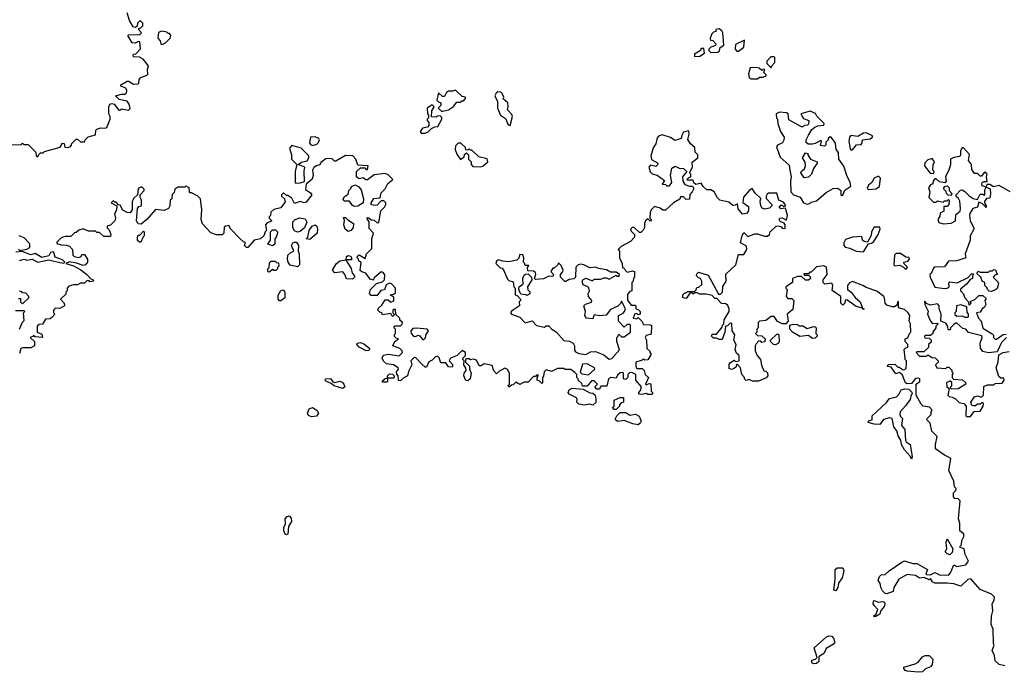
# Model space of a CAD drawing. Extents: x 2380107 to 2585170, y 384273 to 546161.
# Tile 287 of 331: x 2532233 to 2539401, y 483067 to 487820. Entities that reach past the tile are written whole.
import ezdxf

# ---------------------------------------------------------------- set-up
doc = ezdxf.new("R2010")
doc.units = 0

msp = doc.modelspace()

# ---------------------------------------------------------------- linework, layer by layer
at = {"layer": '0CON05XD'}
for points in [[(2532135, 486907.5), (2532245, 486910), (2532255, 486920), (2532265, 486910), (2532295, 486910), (2532350, 486855), (2532352.5, 486825), (2532365, 486820), (2532371.7, 486838.3), (2532385, 486850), (2532405, 486850), (2532415, 486860), (2532528.3, 486891.7), (2532545, 486920), (2532558.3, 486918.3), (2532561.7, 486891.7), (2532585, 486890), (2532600, 486895), (2532610, 486905), (2532610, 486915), (2532645, 486950), (2532655, 486950), (2532675, 486930), (2532705, 486930), (2532710, 486945), (2532733, 486967), (2532785, 486982.5), (2532787.5, 487015), (2532795, 487022.5), (2532825, 487033.3), (2532855, 487030), (2532867.5, 487035), (2532892.5, 487095), (2532892.5, 487115), (2532883.3, 487135), (2532883.3, 487185), (2532890, 487205), (2532905, 487210), (2532920, 487205), (2532955, 487160), (2532965, 487160), (2532975, 487170), (2533025, 487160), (2533037, 487173), (2533030, 487205), (2533016.7, 487226.7), (2532958.3, 487238.3), (2532930, 487265), (2532975, 487277.5), (2533001.7, 487278.3), (2533011.7, 487288.3), (2533012.5, 487305), (2533005, 487320), (2532970, 487335), (2532970, 487345), (2533015, 487372.5), (2533025, 487372.5), (2533060.7, 487350.7), (2533095, 487352.5), (2533101.7, 487358.3), (2533102.5, 487385), (2533115, 487400), (2533160, 487415), (2533166.4, 487423.6), (2533163.3, 487456.7), (2533170, 487485), (2533133, 487533), (2533105, 487547.5), (2533065, 487550), (2533060, 487555), (2533061.7, 487568.3), (2533078.3, 487571.7), (2533111.7, 487608.3), (2533108.3, 487658.3), (2533095, 487660), (2533075, 487650), (2533051.7, 487651.7), (2533020, 487705), (2533025, 487710), (2533065, 487712.5), (2533105, 487710), (2533120, 487725), (2533100, 487745), (2533100, 487755), (2533115, 487760), (2533130, 487775), (2533130, 487795), (2533115, 487810), (2533105, 487810), (2533090, 487795), (2533088.3, 487771.7), (2533077.5, 487762.5), (2533058.3, 487768.3), (2533033, 487813), (2533015, 487870)], [(2533265, 487640), (2533275, 487642.5), (2533295, 487652.5), (2533330, 487685), (2533332.5, 487705), (2533325, 487720), (2533315, 487720), (2533305, 487730), (2533265, 487737.5), (2533243, 487727), (2533240, 487685), (2533257, 487667), (2533260, 487645), (2533265, 487640)], [(2537265, 487580), (2537315, 487582.5), (2537327, 487593), (2537331.7, 487618.3), (2537360, 487635), (2537352.5, 487725), (2537345, 487740), (2537325, 487752.5), (2537301.7, 487748.3), (2537300, 487735), (2537285, 487730), (2537273, 487717), (2537260, 487685), (2537261.7, 487671.7), (2537278.3, 487668.3), (2537300, 487645), (2537298.3, 487631.7), (2537265, 487620), (2537250, 487605), (2537250, 487595), (2537265, 487580)], [(2537465, 487590), (2537505, 487620), (2537510, 487670), (2537445, 487640), (2537442.5, 487605), (2537455, 487590), (2537465, 487590)], [(2537145, 487552.5), (2537185, 487553.3), (2537217.5, 487575), (2537215, 487610), (2537195, 487610), (2537190, 487595), (2537145, 487570), (2537145, 487552.5)], [(2537705, 487470), (2537710, 487485), (2537731.7, 487508.3), (2537730, 487545), (2537725, 487550), (2537701.7, 487548.3), (2537673, 487517), (2537671.7, 487501.7), (2537705, 487470)], [(2537558.3, 487388.3), (2537605, 487390), (2537618.3, 487401.7), (2537645, 487402.5), (2537668.3, 487411.7), (2537668.3, 487418.3), (2537650, 487435), (2537658.3, 487458.3), (2537645, 487460), (2537635, 487450), (2537617, 487467), (2537595, 487472.5), (2537551.7, 487468.3), (2537540, 487425), (2537545, 487400), (2537558.3, 487388.3)], [(2535315, 487152.5), (2535355, 487162.5), (2535391.7, 487188.3), (2535415, 487220), (2535445, 487220), (2535451.7, 487228.3), (2535465, 487230), (2535480, 487245), (2535480, 487255), (2535455, 487260), (2535405, 487307.5), (2535385, 487300), (2535355, 487300), (2535340.7, 487289.3), (2535325, 487260), (2535311.7, 487261.7), (2535281.7, 487288.3), (2535270, 487235), (2535281.7, 487221.7), (2535300, 487215), (2535300, 487195), (2535280, 487175), (2535303, 487153), (2535315, 487152.5)], [(2535805, 487050), (2535820, 487115), (2535815, 487130), (2535783.6, 487163.6), (2535790, 487185), (2535786.7, 487215), (2535753, 487243), (2535756.7, 487255), (2535745, 487282.5), (2535735, 487292.5), (2535715, 487293.3), (2535702.5, 487285), (2535693.3, 487265), (2535712.5, 487225), (2535712.5, 487175), (2535734.2, 487124.2), (2535769.5, 487099.5), (2535790, 487055), (2535805, 487050)], [(2535155, 486992.5), (2535185, 486993.3), (2535206.1, 487003.9), (2535231.7, 487028.3), (2535255, 487040), (2535278.3, 487041.7), (2535307.5, 487095), (2535307, 487107), (2535295, 487120), (2535273, 487117), (2535265, 487110), (2535231.7, 487111.7), (2535233, 487157), (2535250, 487185), (2535235, 487200), (2535200, 487175), (2535202.5, 487135), (2535210, 487125), (2535210, 487105), (2535200, 487095), (2535200, 487085), (2535211.7, 487071.7), (2535211.7, 487048.3), (2535201.7, 487038.3), (2535165, 487030), (2535150, 487005), (2535155, 486992.5)], [(2537965, 486477.5), (2537985, 486480), (2537995, 486490), (2538035, 486500), (2538105, 486562.5), (2538155, 486590), (2538185, 486592.5), (2538200, 486585), (2538210, 486575), (2538210, 486545), (2538215, 486540), (2538225, 486542.5), (2538240.7, 486579.3), (2538283, 486607), (2538280, 486635), (2538254.1, 486684.1), (2538233.9, 486753.9), (2538197.5, 486805), (2538193, 486853), (2538177.5, 486875), (2538171.7, 486921.7), (2538140, 486965), (2538133, 486967), (2538120, 486955), (2538120, 486945), (2538103, 486927), (2538101.7, 486908.3), (2538091.7, 486898.3), (2538063, 486903), (2538070, 486935), (2538065, 486940), (2538025, 486917.5), (2538005, 486913.3), (2537973, 486913), (2537960, 486925), (2537960, 486945), (2537975, 486980), (2538000.7, 487019.3), (2538021.7, 487038.3), (2538043, 487047), (2538088.3, 487051.7), (2538090, 487065), (2538037, 487117), (2538025.9, 487135.9), (2537987, 487153), (2537920, 487135), (2537940, 487100), (2537977.5, 487085), (2537975, 487060), (2537967.5, 487052.5), (2537945, 487050), (2537935, 487040), (2537925, 487040), (2537831.7, 487091.7), (2537827.5, 487135), (2537815, 487142.5), (2537765, 487147.5), (2537740, 487135), (2537743, 487103), (2537750, 487095), (2537753.6, 487063.6), (2537772.5, 487005), (2537797.5, 486965), (2537797, 486943), (2537786.4, 486923.6), (2537750, 486905), (2537743.6, 486893.6), (2537769.3, 486819.3), (2537835, 486760), (2537840, 486725), (2537850.8, 486675), (2537843.8, 486645), (2537846.7, 486565), (2537867.5, 486545), (2537915, 486527.5), (2537940, 486485), (2537965, 486477.5)], [(2538826.2, 483826.2), (2538842.5, 483815), (2538830, 483785), (2538835, 483780), (2538865, 483777.5), (2538895, 483793.3), (2538935, 483773.3), (2538965, 483777.5), (2538995, 483773.3), (2539009.5, 483790.5), (2539035, 483850), (2539055, 483837.5), (2539121.7, 483848.3), (2539140, 483875), (2539116, 483925), (2539110, 483965), (2539080, 483975), (2539080, 483985), (2539090, 483995), (2539093, 484027), (2539107.5, 484055), (2539107.5, 484075), (2539078.3, 484098.3), (2539077, 484153), (2539067.5, 484185), (2539080, 484315), (2539065, 484330), (2539041.7, 484331.7), (2539032.5, 484345), (2539032.5, 484375), (2539048.3, 484391.7), (2539050, 484405), (2539038.3, 484418.3), (2539035, 484460), (2538997, 484537), (2539011.7, 484621.7), (2539005, 484630), (2538965, 484647.5), (2538900, 484695), (2538900, 484725), (2538912.5, 484785), (2538873.9, 484823.9), (2538861.7, 484881.7), (2538837.5, 484905), (2538840, 484915), (2538870, 484945), (2538870, 484965), (2538877, 484977), (2538857, 484997), (2538810, 485005), (2538795, 485020), (2538760, 485085), (2538760, 485165), (2538786.1, 485183.9), (2538787.5, 485205), (2538775, 485210), (2538753.8, 485206.2), (2538725, 485170), (2538695, 485167.5), (2538682.5, 485175), (2538656.7, 485236.7), (2538635, 485250), (2538611.7, 485241.7), (2538578.3, 485288.3), (2538550, 485295), (2538555, 485307.5), (2538605, 485310), (2538625, 485290), (2538635, 485290), (2538665, 485270), (2538677, 485273), (2538687, 485283), (2538690, 485315), (2538690, 485335), (2538680, 485345), (2538680, 485355), (2538673, 485417), (2538685, 485430), (2538700, 485435), (2538700, 485455), (2538680, 485475), (2538680, 485495), (2538698.3, 485501.7), (2538710, 485535), (2538720, 485545), (2538717.5, 485605), (2538707.5, 485625), (2538712.5, 485665), (2538702.5, 485685), (2538675, 485710), (2538631.7, 485721.7), (2538630, 485765), (2538625, 485770), (2538618.3, 485741.7), (2538601.7, 485728.3), (2538585, 485727.5), (2538545, 485740), (2538533.3, 485755), (2538530, 485795), (2538523.3, 485805), (2538473.6, 485843.6), (2538395, 485870), (2538372.5, 485885), (2538295, 485913.8), (2538275, 485903.8), (2538260, 485885), (2538260, 485855), (2538286.4, 485836.4), (2538315, 485797.5), (2538352.5, 485765), (2538370, 485720), (2538380, 485715), (2538375, 485710), (2538370, 485720), (2538321.7, 485731.7), (2538255, 485780), (2538241.7, 485778.3), (2538240, 485755), (2538225, 485740), (2538210, 485755), (2538210, 485805), (2538148.3, 485848.3), (2538152.5, 485885), (2538145, 485900), (2538095, 485892.5), (2538083.3, 485905), (2538083.3, 485925), (2538112.5, 485965), (2538107, 486017), (2538087, 486027), (2538035, 486020), (2537995, 485980), (2537985, 485980), (2537975, 485970), (2537941.7, 485968.3), (2537945, 485960), (2537975, 485960), (2537988.3, 485948.3), (2537990, 485935), (2537975, 485922.5), (2537953, 485923), (2537925, 485950), (2537895, 485950), (2537860, 485935), (2537860, 485905), (2537810, 485875), (2537810, 485865), (2537820, 485855), (2537813, 485803), (2537825, 485790), (2537855, 485790), (2537870, 485775), (2537861.7, 485708.3), (2537820, 485675), (2537827, 485623), (2537810, 485605), (2537783.6, 485603.6), (2537750.7, 485620.7), (2537727, 485657), (2537705, 485657.5), (2537665, 485630), (2537620, 485625), (2537610, 485615), (2537610, 485575), (2537600, 485565), (2537600, 485545), (2537590, 485535), (2537605, 485520), (2537637, 485517), (2537660, 485495), (2537657, 485473), (2537635, 485470), (2537628.3, 485478.3), (2537615, 485480), (2537595, 485460), (2537587.5, 485445), (2537587, 485407), (2537602.5, 485375), (2537627.5, 485345), (2537633, 485303), (2537651.7, 485261.7), (2537665, 485260), (2537678.3, 485248.3), (2537680, 485225), (2537668.3, 485211.7), (2537611.7, 485188.3), (2537568.3, 485188.3), (2537545, 485200), (2537521.7, 485191.7), (2537510, 485205), (2537510, 485215), (2537490, 485235), (2537480, 485285), (2537458.3, 485308.3), (2537451.7, 485308.3), (2537448.3, 485291.7), (2537435, 485280), (2537415, 485272.5), (2537398.3, 485278.3), (2537398.3, 485311.7), (2537407, 485323), (2537435, 485340), (2537445, 485330), (2537470, 485335), (2537470, 485375), (2537451.7, 485391.7), (2537442.5, 485415), (2537450, 485455), (2537432.5, 485485), (2537440, 485525), (2537420, 485555), (2537418.3, 485608.3), (2537405, 485610), (2537385, 485590), (2537371.7, 485588.3), (2537367.5, 485545), (2537348.3, 485491.7), (2537325, 485490), (2537305, 485500), (2537285, 485500), (2537270, 485515), (2537275, 485530), (2537305, 485530), (2537348.3, 485581.7), (2537350, 485595), (2537360, 485605), (2537362.5, 485635), (2537397.5, 485695), (2537397.5, 485715), (2537388.3, 485738.3), (2537375, 485750), (2537343, 485753), (2537308.3, 485788.3), (2537295, 485790), (2537275, 485810), (2537231.7, 485821.7), (2537185, 485820), (2537165, 485830), (2537145, 485830), (2537135, 485820), (2537128.3, 485828.3), (2537115, 485830), (2537085, 485790), (2537060, 485795), (2537060, 485815), (2537075, 485830), (2537085, 485830), (2537095, 485840), (2537145, 485840), (2537158.3, 485851.7), (2537161.7, 485868.3), (2537178.3, 485871.7), (2537198.3, 485891.7), (2537200, 485915), (2537190, 485935), (2537175, 485940), (2537160, 485955), (2537161.7, 485968.3), (2537175, 485980), (2537245, 485960), (2537285, 485890), (2537321.7, 485821.7), (2537335, 485820), (2537350, 485835), (2537353, 485877), (2537377.5, 485915), (2537373, 485967), (2537447.5, 486035), (2537465, 486110), (2537505, 486110), (2537527.5, 486145), (2537525, 486170), (2537480, 486195), (2537493, 486247), (2537505, 486270), (2537535, 486240), (2537585, 486260), (2537605, 486260), (2537655, 486242.5), (2537677, 486243), (2537692.5, 486255), (2537697.5, 486275), (2537740, 486315), (2537755, 486317.5), (2537775, 486312.5), (2537785, 486302.5), (2537805, 486300), (2537807, 486327), (2537798.3, 486338.3), (2537770.7, 486350.7), (2537762.5, 486365), (2537770, 486375), (2537783, 486377), (2537815, 486360), (2537822.5, 486395), (2537808.3, 486448.3), (2537775, 486442.5), (2537763, 486453), (2537775, 486470), (2537785, 486470), (2537795, 486460), (2537810, 486465), (2537795, 486490), (2537760, 486505), (2537745, 486557.5), (2537685, 486557.5), (2537675, 486550), (2537667.5, 486535), (2537668.3, 486518.3), (2537710, 486475), (2537710, 486465), (2537691.7, 486448.3), (2537655, 486440), (2537638.3, 486448.3), (2537628.8, 486465), (2537623.3, 486495), (2537628.3, 486518.3), (2537587, 486557), (2537565, 486590), (2537543.6, 486576.4), (2537503.6, 486526.4), (2537498.3, 486488.3), (2537538.3, 486458.3), (2537540, 486435), (2537537.7, 486422.3), (2537525, 486407.5), (2537495, 486402.5), (2537463, 486443), (2537458.3, 486478.3), (2537441.7, 486468.3), (2537425, 486467.5), (2537395, 486490), (2537330, 486505), (2537313, 486523), (2537290, 486565), (2537265, 486580), (2537235, 486580), (2537210, 486605), (2537195, 486630), (2537155, 486620), (2537141.7, 486631.7), (2537135, 486650), (2537095, 486650), (2537090, 486655), (2537105, 486670), (2537120, 486675), (2537120, 486695), (2537110, 486705), (2537132.5, 486745), (2537128.3, 486781.7), (2537170, 486815), (2537170, 486835), (2537150, 486855), (2537148.3, 486888.3), (2537117.5, 486915), (2537098.3, 486948.3), (2537107.5, 486985), (2537105, 487010), (2537065, 487000), (2537053, 486977), (2537050, 486955), (2537005, 486940), (2536971.7, 486961.7), (2536911.7, 486981.7), (2536885, 486972.5), (2536875, 486960), (2536863.6, 486916.4), (2536844.1, 486885.9), (2536827.5, 486825), (2536831.7, 486801.7), (2536876.4, 486776.4), (2536880, 486765), (2536865, 486750), (2536825, 486760), (2536812.5, 486745), (2536823, 486713), (2536838.3, 486698.3), (2536875, 486687.5), (2536928.3, 486648.3), (2536911.7, 486621.7), (2536935, 486620), (2536945, 486610), (2536965, 486610), (2536980, 486635), (2536970, 486685), (2536981.7, 486738.3), (2537005, 486752.5), (2537035, 486737.5), (2537067, 486737), (2537090, 486715), (2537057.5, 486675), (2537060, 486645), (2537075, 486620), (2537108.3, 486608.3), (2537128.3, 486608.3), (2537137.5, 486597.5), (2537137.5, 486585), (2537130, 486565), (2537113, 486547), (2537108.3, 486511.7), (2537085, 486510), (2537065, 486530), (2537045, 486530), (2537038.3, 486511.7), (2536993.6, 486486.4), (2536935, 486432.5), (2536915, 486432.5), (2536897, 486447), (2536855, 486460), (2536830, 486435), (2536823.6, 486416.4), (2536820, 486375), (2536830, 486365), (2536830, 486355), (2536823, 486353), (2536805, 486370), (2536790, 486355), (2536782.5, 486335), (2536783, 486307)], [(2538295, 486872.5), (2538325, 486907.5), (2538358.3, 486911.7), (2538367, 486923), (2538370, 486945), (2538425, 486953.3), (2538442.5, 486965), (2538442.5, 486975), (2538395, 486996.7), (2538375, 486993.3), (2538335, 486970), (2538285, 486977.5), (2538273.3, 486965), (2538268.8, 486935), (2538280, 486880), (2538285, 486872.5), (2538295, 486872.5)], [(2534365, 486903.3), (2534396.2, 486913.8), (2534406.7, 486923.3), (2534416.2, 486945), (2534410, 486955), (2534385, 486965.8), (2534350, 486965), (2534343.3, 486923.3), (2534350.7, 486910.7), (2534365, 486903.3)], [(2535585, 486747.5), (2535605, 486753.3), (2535642.5, 486785), (2535636.1, 486806.1), (2535575, 486820), (2535525, 486870), (2535515, 486870), (2535505, 486880), (2535495, 486870), (2535481.7, 486871.7), (2535478.3, 486888.3), (2535445, 486920), (2535425, 486920), (2535405, 486900), (2535403.8, 486875), (2535415, 486840), (2535441.7, 486801.7), (2535468.3, 486821.7), (2535471.7, 486838.3), (2535485, 486850), (2535500, 486835), (2535500, 486805), (2535520, 486785), (2535520, 486765), (2535531.7, 486751.7), (2535585, 486747.5)], [(2534245, 486630), (2534275, 486632.5), (2534307.5, 486642.5), (2534303.8, 486716.2), (2534310, 486745), (2534260, 486765), (2534285, 486782.5), (2534325, 486792.5), (2534337.5, 486815), (2534337.5, 486827.5), (2534283.6, 486883.6), (2534215, 486903.3), (2534196.7, 486885), (2534213.3, 486835), (2534213, 486803), (2534250, 486765), (2534238.8, 486715), (2534240, 486635), (2534245, 486630)], [(2537945, 486667.5), (2537920, 486705), (2537924.1, 486715.9), (2537946.1, 486733.9), (2537953.3, 486755), (2537951.7, 486781.7), (2537932.5, 486815), (2537955, 486850), (2537970, 486845), (2537970, 486835), (2537990, 486805), (2538040, 486785), (2538040, 486775), (2538013, 486737), (2537997.5, 486695), (2537975, 486673.3), (2537945, 486667.5)], [(2538955, 486333.3), (2539015, 486337.5), (2539046.7, 486355), (2539048.3, 486401.7), (2539080, 486425), (2539083.3, 486445), (2539077, 486497), (2539068.3, 486518.3), (2539051.7, 486531.7), (2539050, 486545), (2539081.7, 486578.3), (2539095, 486580), (2539115, 486567.5), (2539145, 486536.7), (2539175, 486517.5), (2539205, 486510), (2539225, 486550), (2539245, 486550), (2539255, 486540), (2539260, 486545), (2539258.3, 486581.7), (2539270, 486600), (2539240.7, 486610.7), (2539237.5, 486625), (2539240, 486635), (2539255, 486642.5), (2539277.5, 486642.5), (2539272.5, 486675), (2539277.5, 486695), (2539265, 486710), (2539255, 486707.5), (2539235, 486680), (2539225, 486680), (2539205, 486700), (2539185, 486700), (2539165, 486730), (2539162.5, 486765), (2539140, 486795), (2539147, 486837), (2539105, 486887.5), (2539093.6, 486886.4), (2539082.5, 486865), (2539082.5, 486835), (2539076.4, 486823.6), (2539033, 486817), (2539010, 486805), (2539010, 486765), (2538997, 486723), (2538973, 486677), (2538977.5, 486645), (2538968.3, 486631.7), (2538928.3, 486638.3), (2538905, 486660), (2538895, 486660), (2538883, 486647), (2538880, 486625), (2538863.6, 486616.4), (2538850, 486595), (2538860, 486565), (2538852.5, 486525), (2538885, 486490), (2538905, 486490), (2538915, 486500), (2538955, 486490), (2538965, 486500), (2538985, 486500), (2538995, 486510), (2539000, 486505), (2538997, 486473), (2538985, 486460), (2538960, 486460), (2538960, 486425), (2538935, 486410), (2538931.7, 486388.3), (2538917.5, 486365), (2538923.6, 486343.6), (2538955, 486333.3)], [(2536783, 486307), (2536773, 486287), (2536755, 486270), (2536745, 486270), (2536710, 486305), (2536695, 486310), (2536680, 486295), (2536685, 486280), (2536710, 486255), (2536710, 486235), (2536680, 486205), (2536613, 486167), (2536590, 486145), (2536600, 486135), (2536600, 486085), (2536620, 486045), (2536621.7, 486011.7), (2536635, 486010), (2536640, 485995), (2536655, 485980), (2536695, 485990), (2536710, 485985), (2536710, 485945), (2536703, 485937), (2536700, 485915), (2536690, 485905), (2536690, 485845), (2536675, 485840), (2536658.3, 485821.7), (2536658.3, 485778.3), (2536685, 485740), (2536715, 485740), (2536720, 485735), (2536720, 485715), (2536735, 485710), (2536750, 485695), (2536750, 485675), (2536735, 485670), (2536725, 485680), (2536711.7, 485678.3), (2536700, 485645), (2536725, 485640), (2536735, 485650), (2536763, 485623), (2536775, 485600), (2536825, 485597.5), (2536831.7, 485591.7), (2536830, 485530), (2536795, 485520), (2536787.5, 485505), (2536797.5, 485485), (2536800, 485425), (2536820, 485405), (2536820, 485395), (2536830, 485385), (2536807, 485343), (2536785, 485340), (2536775, 485350), (2536765, 485340), (2536720, 485325), (2536720, 485295), (2536725, 485280), (2536765, 485280), (2536780, 485265), (2536787.5, 485235), (2536810, 485215), (2536790, 485165), (2536795, 485160), (2536815, 485170), (2536828.3, 485168.3), (2536830, 485115), (2536840, 485105), (2536840, 485095), (2536835, 485090), (2536805, 485090), (2536795, 485097.5), (2536765, 485090), (2536741.7, 485091.7), (2536740, 485105), (2536751.7, 485118.3), (2536760, 485145), (2536720, 485195), (2536720, 485235), (2536695, 485247.5), (2536675, 485250), (2536660, 485235), (2536660, 485215), (2536645, 485200), (2536630, 485205), (2536630, 485245), (2536625, 485250), (2536605, 485247.5), (2536585, 485230), (2536575, 485210), (2536537, 485213), (2536520, 485205), (2536508.3, 485151.7), (2536465, 485150), (2536455, 485130), (2536435, 485130), (2536420, 485145), (2536440, 485165), (2536415, 485190), (2536395, 485190), (2536365, 485150), (2536331.7, 485151.7), (2536325, 485170), (2536300, 485195), (2536300, 485205), (2536290, 485215), (2536290, 485235), (2536275, 485250), (2536245, 485272.5), (2536205, 485272.5), (2536195, 485280), (2536148.3, 485278.3), (2536105, 485257.5), (2536065, 485270), (2536052.5, 485255), (2536047, 485223), (2536040, 485215), (2536040, 485175), (2536035, 485170), (2536018.3, 485188.3), (2536000, 485195), (2536000, 485215), (2536010, 485230), (2535995, 485230), (2535988.3, 485221.7), (2535975, 485220), (2535935, 485180), (2535905, 485180), (2535875, 485162.5), (2535845, 485180), (2535825, 485160), (2535812.5, 485157.5), (2535795, 485142.5), (2535790, 485155), (2535800, 485165), (2535800, 485245), (2535785, 485272.5), (2535765, 485282.5), (2535721.7, 485258.3), (2535705, 485240), (2535685, 485262.5), (2535672.5, 485302.5), (2535615, 485312.5), (2535591.7, 485298.3), (2535578.3, 485298.3), (2535560, 485340), (2535537.5, 485347.5), (2535515, 485342.5), (2535505, 485350), (2535485, 485350), (2535480, 485345), (2535480, 485325), (2535507, 485297), (2535507.5, 485275), (2535520, 485245), (2535512.5, 485205), (2535495, 485190), (2535481.7, 485191.7), (2535466.7, 485225), (2535470, 485245), (2535482.5, 485265), (2535481.7, 485281.7), (2535467.5, 485305), (2535470, 485335), (2535460, 485345), (2535461.7, 485358.3), (2535480, 485375), (2535480, 485395), (2535455, 485410), (2535417, 485373), (2535370, 485355), (2535360, 485335), (2535387, 485307), (2535381.7, 485288.3), (2535355, 485292.5), (2535335, 485320), (2535300, 485320), (2535287, 485357), (2535275, 485370), (2535260, 485365), (2535235, 485340), (2535211.7, 485328.3), (2535195, 485290), (2535185, 485290), (2535160.7, 485310.7), (2535118.3, 485358.3), (2535105, 485360), (2535080, 485335), (2535087.5, 485305), (2535063.6, 485256.4), (2535057.5, 485225), (2535025, 485210), (2535005, 485190), (2534991.7, 485191.7), (2534987.5, 485225), (2534978.3, 485238.3), (2534977.5, 485255), (2534990, 485275), (2534987.5, 485285), (2534955, 485306.7), (2534920.7, 485310.7), (2534903, 485313), (2534881.7, 485331.7), (2534872.5, 485355), (2534882.3, 485377.7), (2534915, 485383.3), (2534995, 485372.5), (2535020, 485395), (2535018.3, 485408.3), (2535000, 485425), (2534950, 485445), (2534963.6, 485476.4), (2534990, 485495), (2534975, 485500), (2534963, 485513), (2534963, 485527), (2534970, 485535), (2534970, 485565), (2534960, 485575), (2534960, 485585), (2534965, 485590), (2535005, 485590), (2535018.3, 485601.7), (2535020, 485615), (2535001.7, 485631.7), (2535000, 485645), (2534971.7, 485671.7), (2534968.3, 485708.3), (2534955, 485710), (2534950, 485705), (2534950, 485685), (2534960, 485675), (2534955, 485660), (2534945, 485660), (2534935, 485680), (2534875, 485670), (2534870, 485685), (2534855, 485690), (2534840, 485705), (2534845, 485720), (2534869.3, 485740.7), (2534895, 485780), (2534915, 485780), (2534935, 485762.5), (2534958.3, 485771.7), (2534958.3, 485798.3), (2534930, 485815), (2534955, 485820), (2534968.3, 485831.7), (2534970, 485865), (2534940, 485895), (2534925, 485900), (2534901.7, 485888.3), (2534888.3, 485851.7), (2534861.7, 485848.3), (2534835, 485810), (2534791.7, 485811.7), (2534780, 485825), (2534787.5, 485855), (2534831.7, 485898.3), (2534875, 485910), (2534890, 485925), (2534891.7, 485961.7), (2534878.3, 485978.3), (2534865, 485982.5), (2534811.7, 485938.3), (2534808.3, 485921.7), (2534785, 485930), (2534753, 485973), (2534723, 485983), (2534713, 485993), (2534720, 486055), (2534701.7, 486061.7), (2534700, 486075), (2534690, 486085), (2534693, 486097), (2534705, 486107.5), (2534748.3, 486081.7), (2534757.5, 486115), (2534797, 486153), (2534797.5, 486225), (2534810, 486265), (2534778.3, 486298.3), (2534777.5, 486347.5), (2534760, 486375), (2534765, 486380), (2534775, 486377.5), (2534792.5, 486362.5), (2534815, 486360), (2534835, 486340), (2534848.3, 486341.7), (2534863, 486427), (2534890, 486455), (2534900, 486475), (2534900, 486485), (2534885, 486500), (2534865, 486500), (2534855, 486490), (2534835, 486470), (2534825, 486467.5), (2534791.7, 486471.7), (2534793, 486487), (2534811.7, 486518.3), (2534858.3, 486521.7), (2534865, 486560), (2534895, 486587.5), (2534913.8, 486626.2), (2534950, 486655), (2534915, 486690), (2534895, 486700), (2534815, 486690), (2534765, 486652.5), (2534753, 486653), (2534735, 486667.5), (2534705, 486660), (2534686.1, 486676.1), (2534686.4, 486713.6), (2534715, 486740), (2534745, 486740), (2534755, 486730), (2534765, 486730), (2534770, 486755), (2534695, 486760), (2534680, 486805), (2534658.3, 486828.3), (2534605, 486830), (2534535, 486790), (2534525, 486790), (2534510, 486805), (2534495, 486810), (2534463, 486807), (2534425, 486780), (2534418.3, 486761.7), (2534395, 486756.7), (2534375, 486743.3), (2534366, 486725), (2534370.8, 486685), (2534361.4, 486658.6), (2534318.3, 486621.7), (2534313, 486583), (2534349.3, 486559.3), (2534360, 486545), (2534319.3, 486490.7), (2534305, 486486.7), (2534275, 486496.7), (2534235, 486480), (2534215, 486520), (2534185, 486540), (2534175, 486540), (2534155, 486560), (2534140, 486545), (2534140, 486535), (2534160, 486515), (2534167, 486493), (2534135, 486450), (2534083, 486437), (2534061.7, 486418.3), (2534060, 486395), (2534050, 486385), (2534050, 486375), (2534070, 486355), (2534031.7, 486338.3), (2534023, 486327), (2534030, 486285), (2534020, 486275), (2534010, 486245), (2533987, 486223), (2533940, 486215), (2533895, 486160), (2533885, 486160), (2533870, 486175), (2533878.3, 486198.3), (2533861.7, 486201.7), (2533835, 486227.5), (2533770, 486295), (2533755, 486320), (2533733, 486317), (2533721.7, 486308.3), (2533720, 486265), (2533707, 486253), (2533665, 486252.5), (2533625, 486267.5), (2533563.9, 486333.9), (2533553.3, 486365), (2533560, 486435), (2533550, 486515), (2533530, 486535), (2533485, 486560), (2533475, 486560), (2533470, 486565), (2533468.3, 486598.3), (2533455, 486600), (2533445, 486610), (2533435, 486600), (2533385, 486600), (2533363.6, 486586.4), (2533358.3, 486561.7), (2533343, 486547), (2533340, 486515), (2533330, 486505), (2533327, 486463), (2533316.4, 486443.6), (2533285, 486430), (2533223, 486437), (2533160, 486365), (2533118.3, 486331.7), (2533095, 486332.5), (2533083.3, 486355), (2533090, 486445), (2533101.7, 486458.3), (2533120, 486465), (2533120, 486505), (2533110, 486525), (2533110, 486545), (2533140, 486575), (2533140, 486585), (2533125, 486600), (2533115, 486600), (2533095, 486590), (2533090, 486545), (2533065, 486520), (2533052.5, 486495), (2533052.5, 486435), (2533037, 486413), (2533015, 486416.7), (2532983.6, 486433.6), (2532965, 486470), (2532952.5, 486472.5), (2532935, 486490), (2532925, 486490), (2532915, 486500), (2532900, 486485), (2532940, 486465), (2532937, 486433), (2532922.5, 486405), (2532930, 486375), (2532926.7, 486355), (2532895, 486323.3), (2532870, 486315), (2532870, 486305), (2532885, 486290), (2532897.5, 486255), (2532895, 486240), (2532845, 486240), (2532815, 486270), (2532795, 486270), (2532785, 486280), (2532735, 486280), (2532695, 486297.5), (2532663, 486287), (2532645, 486270), (2532631.7, 486268.3), (2532605, 486240), (2532565, 486240), (2532535, 486230), (2532505, 486200), (2532505, 486190), (2532535, 486180), (2532575, 486177.5)], [(2538885, 486700), (2538890, 486715), (2538880, 486725), (2538883, 486763), (2538892.5, 486785), (2538875, 486810), (2538845, 486800), (2538821.7, 486778.3), (2538820, 486755), (2538861.7, 486701.7), (2538885, 486700)], [(2538415, 486583.3), (2538465, 486587.5), (2538492.5, 486605), (2538500, 486665), (2538485, 486680), (2538453.6, 486666.4), (2538436.7, 486633.3), (2538412.5, 486615), (2538402.5, 486592.5), (2538415, 486583.3)], [(2534670, 486460), (2534656.7, 486466.7), (2534635, 486497.5), (2534598.3, 486498.3), (2534588.3, 486508.3), (2534595, 486530), (2534625, 486550), (2534630, 486575), (2534645, 486590), (2534650, 486605), (2534675, 486617.5), (2534703, 486603), (2534719.7, 486579.7), (2534736.7, 486515), (2534733.3, 486485), (2534695, 486461.2), (2534670, 486460)], [(2539445, 486566.7), (2539365, 486612.5), (2539322.5, 486602.5), (2539295, 486620), (2539275, 486620), (2539270, 486600), (2539298.3, 486588.3), (2539300, 486555), (2539295, 486520), (2539271.7, 486518.3), (2539257.5, 486495), (2539258.3, 486478.3), (2539270, 486465), (2539268.3, 486451.7), (2539240, 486480), (2539215, 486490), (2539206.1, 486453.9), (2539172.5, 486445), (2539150.7, 486409.3), (2539146.7, 486395), (2539152.5, 486355), (2539180, 486305), (2539180, 486295), (2539152.5, 486245), (2539152.5, 486215), (2539117.5, 486115), (2539120, 486085), (2539055, 486062.5), (2538995, 486060), (2538965, 486020), (2538895, 486017.5), (2538885, 486010), (2538868.3, 485971.7), (2538860, 485965), (2538862.5, 485945), (2538895, 485872.5), (2538965, 485861.2), (2538986.4, 485863.6), (2539000, 485875), (2538998.3, 485901.7), (2539005, 485910), (2539057, 485903), (2539138.3, 485941.7), (2539161.7, 485968.3), (2539175, 485970), (2539180, 485965), (2539170, 485955), (2539170, 485935), (2539151.7, 485928.3), (2539126.4, 485893.6), (2539081.7, 485858.3), (2539082.5, 485845), (2539102.5, 485825), (2539113.9, 485793.9), (2539138.3, 485768.3), (2539145, 485740), (2539160, 485755), (2539151.7, 485768.3), (2539187, 485783), (2539215, 485810), (2539245, 485810), (2539268.3, 485788.3), (2539260, 485775), (2539267.5, 485745), (2539257.5, 485725), (2539240, 485715), (2539225, 485690), (2539200, 485685), (2539212.5, 485645), (2539233.3, 485623.3), (2539244.2, 485574.2), (2539313, 485533), (2539321.7, 485521.7), (2539323.3, 485505), (2539335, 485492.5), (2539345, 485492.5), (2539393, 485527), (2539415, 485530)], [(2539015, 486540), (2538991.7, 486541.7), (2538980, 486555), (2538978.3, 486568.3), (2538960, 486585), (2538960, 486595), (2538971.7, 486608.3), (2538985, 486610), (2539000, 486595), (2539000, 486575), (2539020, 486555), (2539015, 486540)], [(2534255, 486273.3), (2534235, 486282.5), (2534222.5, 486305), (2534222.5, 486347.5), (2534240, 486365), (2534273.9, 486376.1), (2534310.7, 486370.7), (2534323.3, 486345), (2534307, 486303), (2534275, 486277.5), (2534255, 486273.3)], [(2534625, 486278), (2534604, 486295), (2534594, 486325), (2534597.5, 486357.5), (2534591.7, 486378.3), (2534605, 486380), (2534621.7, 486361.7), (2534663.3, 486335), (2534662, 486305), (2534645, 486284), (2534625, 486278)], [(2533115, 486200), (2533105, 486200), (2533091.7, 486211.7), (2533090, 486235), (2533095, 486250), (2533108.3, 486251.7), (2533135, 486280), (2533140, 486275), (2533140, 486245), (2533131.7, 486238.3), (2533115, 486200)], [(2534075, 486172.5), (2534040, 486185), (2534060, 486215), (2534060, 486275), (2534075, 486290), (2534095, 486290), (2534110, 486275), (2534110, 486265), (2534100, 486235), (2534090, 486225), (2534090, 486185), (2534075, 486172.5)], [(2534345, 486220), (2534320, 486225), (2534330, 486235), (2534340, 486285), (2534363.6, 486316.4), (2534385, 486326.7), (2534396.1, 486316.1), (2534402.5, 486295), (2534400, 486265), (2534345, 486220)], [(2538375, 486130), (2538411.7, 486188.3), (2538435, 486192.5), (2538452.5, 486205), (2538482.5, 486255), (2538497.5, 486295), (2538495, 486310), (2538455, 486310), (2538433.3, 486275), (2538431.7, 486248.3), (2538405, 486200), (2538380, 486205), (2538370, 486215), (2538365, 486240), (2538297, 486237), (2538245, 486220), (2538233.3, 486195), (2538233.3, 486175), (2538243.8, 486163.8), (2538276.4, 486156.4), (2538323.6, 486133.6), (2538375, 486130)], [(2532225, 486147.5), (2532235, 486140), (2532285, 486147.5), (2532308.3, 486161.7), (2532308.3, 486188.3), (2532265, 486230), (2532230, 486245)], [(2534255, 486020), (2534202.5, 486032.5), (2534186.7, 486055), (2534183, 486077), (2534186.2, 486103.8), (2534206.4, 486123.6), (2534230, 486135), (2534213.3, 486175), (2534222.5, 486195), (2534235, 486200), (2534248.8, 486198.8), (2534262.5, 486175), (2534260, 486135), (2534267.5, 486115), (2534270, 486035), (2534255, 486020)], [(2532233, 486067), (2532265, 486076.7), (2532285, 486067.5), (2532325, 486076.7), (2532365, 486053.8), (2532445, 486070), (2532525, 486051.2), (2532555, 486047.5), (2532562.5, 486055), (2532545, 486070), (2532490.7, 486090.7), (2532482.5, 486125), (2532475, 486130), (2532457.5, 486125), (2532445, 486100), (2532395, 486088.8), (2532345, 486117.5), (2532315, 486106.7), (2532251.7, 486131.7), (2532205, 486127.5)], [(2532575, 486177.5), (2532595, 486170), (2532617, 486147), (2532620, 486105), (2532630, 486095), (2532665, 486087.5), (2532680, 486095), (2532685, 486110), (2532705, 486110), (2532727.5, 486075), (2532727.5, 486055), (2532712.5, 486035), (2532695, 486028.8), (2532646.4, 486046.4), (2532596.1, 486056.1), (2532570, 486045), (2532625, 486027.5), (2532678.3, 485998.3), (2532722.5, 485965), (2532751.7, 485931.7), (2532765, 485927.5), (2532770, 485915), (2532745, 485910), (2532738.3, 485918.3), (2532725, 485920), (2532705, 485900), (2532675, 485900), (2532655, 485890), (2532625, 485890), (2532591.7, 485878.3), (2532580, 485865), (2532580, 485845), (2532570, 485835), (2532568.3, 485821.7), (2532530, 485785), (2532557.5, 485755), (2532560, 485735), (2532525, 485717.5), (2532495, 485720), (2532480, 485705), (2532480, 485685), (2532490, 485675), (2532468.3, 485651.7), (2532455, 485640), (2532421.7, 485638.3), (2532398.3, 485601.7), (2532375, 485600), (2532361.7, 485588.3), (2532360, 485545), (2532395, 485530), (2532400, 485505), (2532345, 485510), (2532335, 485520), (2532328.3, 485511.7), (2532311.7, 485508.3), (2532311.7, 485501.7), (2532340, 485475), (2532340, 485445), (2532315, 485430), (2532255, 485430), (2532242.5, 485425), (2532232.5, 485387.5)], [(2534045, 485980), (2534040, 485985), (2534040, 486005), (2534050, 486015), (2534051.7, 486048.3), (2534065, 486060), (2534095, 486060), (2534101.7, 486051.7), (2534118.3, 486048.3), (2534120, 486025), (2534110, 486015), (2534110, 486005), (2534097.5, 485992.5), (2534083, 485993), (2534075, 486000), (2534055, 485982.5), (2534045, 485980)], [(2534655, 485930), (2534611.7, 485931.7), (2534600, 485965), (2534585, 485982.5), (2534527, 485977), (2534510, 485995), (2534537.3, 486042.7), (2534565, 486063.8), (2534610, 486070), (2534612.5, 486095), (2534625, 486102.5), (2534645, 486097.5), (2534650, 486085), (2534648.3, 486071.7), (2534610, 486070), (2534610, 486065), (2534647, 486007), (2534653, 485973), (2534670, 485955), (2534670, 485945), (2534655, 485930)], [(2536525, 485347.5), (2536545, 485352.5), (2536600, 485415), (2536580, 485475), (2536580, 485505), (2536590, 485515), (2536591.7, 485528.3), (2536598.3, 485528.3), (2536615, 485510), (2536635, 485510), (2536680, 485545), (2536680, 485595), (2536675, 485600), (2536655, 485600), (2536635, 485580), (2536593.3, 485625), (2536592.5, 485665), (2536626.4, 485683.6), (2536637.5, 485695), (2536642.5, 485715), (2536615, 485770), (2536610, 485755), (2536587.7, 485732.3), (2536535, 485710), (2536501.7, 485668.3), (2536455, 485662.5), (2536415, 485670), (2536405, 485640), (2536360, 485645), (2536347.5, 485665), (2536352.5, 485695), (2536340, 485735), (2536353, 485747), (2536395, 485762.5), (2536397.5, 485775), (2536373.3, 485805), (2536372.5, 485825), (2536382.5, 485845), (2536376.7, 485866.7), (2536370, 485875), (2536335, 485890), (2536327.5, 485915), (2536333.6, 485926.4), (2536355, 485936.7), (2536395, 485920), (2536405, 485920), (2536415, 485930), (2536465, 485930), (2536485, 485940), (2536505, 485940), (2536525, 485930), (2536575, 485960), (2536581.7, 485951.7), (2536595, 485950), (2536600, 485965), (2536575, 485980), (2536535, 485980), (2536505, 485997.5), (2536446.7, 486006.7), (2536425, 486017.5), (2536385, 486012.5), (2536340, 486035), (2536315, 486040), (2536300, 486035), (2536283, 486017), (2536280, 485945), (2536267, 485933), (2536233, 485927), (2536205, 485910), (2536170, 485945), (2536170, 485965), (2536185, 485980), (2536190, 485995), (2536175, 486030), (2536155, 486050), (2536150, 486035), (2536125, 486010), (2536115, 486010), (2536100, 485985), (2536120, 485965), (2536115, 485950), (2536085, 485952.5), (2536046.4, 485933.6), (2535988.3, 485928.3), (2535980, 485935), (2535990, 485965), (2535988.3, 485978.3), (2535975, 485987.5), (2535931.7, 485991.7), (2535930, 486015), (2535940, 486030), (2535915, 486030), (2535910, 486035), (2535910, 486045), (2535900, 486055), (2535902.5, 486085), (2535896.4, 486106.4), (2535875, 486110), (2535867, 486083), (2535851.7, 486068.3), (2535795, 486057.5), (2535750.7, 486060.7), (2535718.3, 486071.7), (2535705, 486060), (2535700, 486045), (2535731.7, 486011.7), (2535745, 486010), (2535755, 485997.5), (2535785, 485930), (2535795, 485920), (2535825, 485910), (2535830, 485875), (2535840, 485865), (2535840, 485815), (2535858.3, 485808.3), (2535880, 485785), (2535880, 485775), (2535870, 485765), (2535872.5, 485735), (2535813.6, 485696.4), (2535807.5, 485685), (2535812.5, 485675), (2535873.3, 485653.3), (2535913, 485613), (2535965, 485627.5), (2535995, 485593.3), (2536055, 485580), (2536065, 485590), (2536085, 485590), (2536107, 485567), (2536137.7, 485547.7), (2536195, 485482.5), (2536235, 485477.5), (2536263.3, 485463.3), (2536272.5, 485445), (2536273, 485413), (2536280.7, 485400.7), (2536305, 485387.5), (2536355, 485382.5), (2536388.3, 485401.7), (2536425, 485402.5), (2536485, 485380), (2536525, 485347.5)], [(2538685, 486000), (2538697, 486017), (2538671.7, 486041.7), (2538670, 486055), (2538698.3, 486061.7), (2538710, 486075), (2538708.3, 486088.3), (2538685, 486090), (2538646.4, 486116.4), (2538613, 486117), (2538602.5, 486105), (2538597.5, 486035), (2538605, 486027.5), (2538641.7, 486031.7), (2538668.3, 486018.3), (2538685, 486000)], [(2539305, 485840), (2539291.7, 485841.7), (2539280, 485855), (2539275, 485870), (2539260, 485885), (2539260, 485905), (2539240, 485915), (2539230, 485945), (2539201.7, 485971.7), (2539211.7, 485988.3), (2539225, 485980), (2539285, 485980), (2539295, 485990), (2539315, 485990), (2539325, 486000), (2539338.3, 485998.3), (2539350, 485965), (2539331.7, 485958.3), (2539320, 485945), (2539355, 485910), (2539360, 485895), (2539348.3, 485861.7), (2539338.3, 485851.7), (2539305, 485840)], [(2535925, 485810), (2535917, 485817), (2535881.7, 485821.7), (2535868.3, 485848.3), (2535867.5, 485865), (2535870, 485875), (2535897.5, 485895), (2535896, 485935), (2535902.5, 485957.5), (2535915, 485967.5), (2535935, 485970), (2535960, 485945), (2535962.5, 485925), (2535930, 485875), (2535933, 485853), (2535947, 485837), (2535947, 485823), (2535925, 485810)], [(2532225, 485790), (2532238.3, 485788.3), (2532240, 485765), (2532255, 485750), (2532300, 485795), (2532300, 485805), (2532278.3, 485828.3), (2532255, 485830), (2532248.3, 485838.3), (2532231.7, 485841.7)], [(2534135, 485772.5), (2534125, 485772.5), (2534114, 485784), (2534115.8, 485814.2), (2534135, 485847.5), (2534155, 485852.5), (2534163.3, 485835), (2534162.5, 485795), (2534135, 485772.5)], [(2539417.5, 485505), (2539381.7, 485468.3), (2539348.3, 485401.7), (2539285, 485393.3), (2539243.8, 485403.8), (2539227, 485427), (2539226.2, 485465), (2539240, 485505), (2539236.7, 485516.7), (2539141.7, 485541.7), (2539120, 485565), (2539100, 485570), (2539055, 485610), (2539045, 485610), (2539031.7, 485598.3), (2539010, 485575), (2539008.3, 485561.7), (2538991.7, 485561.7), (2538990, 485585), (2538975, 485610), (2538940, 485625), (2538942.5, 485675), (2538926.7, 485715), (2538926.4, 485736.4), (2538915, 485750), (2538865, 485740), (2538831.7, 485751.7), (2538825, 485770), (2538820, 485765), (2538822.5, 485745), (2538847, 485697), (2538842.5, 485675), (2538863, 485623), (2538878.3, 485608.3), (2538915, 485610), (2538920, 485605), (2538902.5, 485587.5), (2538902.5, 485575), (2538880, 485545), (2538880, 485535), (2538865, 485520), (2538825, 485520), (2538820, 485515), (2538821.7, 485501.7), (2538855, 485500), (2538870, 485485), (2538868.3, 485471.7), (2538850, 485455), (2538848.3, 485431.7), (2538815, 485400), (2538765, 485400), (2538760, 485395), (2538785, 485370), (2538835, 485370), (2538845, 485380), (2538875, 485360), (2538898.3, 485358.3), (2538920, 485335), (2538920, 485325), (2538900, 485305), (2538910, 485285), (2538975, 485280), (2538985, 485290), (2538998.3, 485288.3), (2539018.3, 485268.3), (2539020, 485255), (2539030, 485245), (2539022.5, 485235), (2539022.5, 485212.5), (2539031.7, 485201.7), (2539097, 485197), (2539118.3, 485178.3), (2539120, 485165), (2539065, 485132.5), (2539015, 485130), (2539010, 485145), (2539020, 485155), (2539018.3, 485178.3), (2539005, 485190), (2538998.3, 485181.7), (2538985, 485180), (2538980, 485175), (2538982.5, 485145), (2539000, 485135), (2538990, 485085), (2539000, 485075), (2539021.7, 485071.7), (2539045, 485057.5), (2539073, 485033), (2539107.5, 485025), (2539122.5, 485005), (2539120, 484935), (2539125, 484930), (2539155, 484930)], [(2532232.5, 485565), (2532253, 485617), (2532265, 485630), (2532260, 485685), (2532270, 485695), (2532265, 485700), (2532201.7, 485698.3)], [(2539135, 485652.5), (2539140, 485655), (2539140, 485675), (2539130.7, 485690.7), (2539127.5, 485727.5), (2539085, 485742.5), (2539053.6, 485736.4), (2539050, 485695), (2539040, 485685), (2539041.7, 485671.7), (2539055, 485660), (2539095, 485662.5), (2539115, 485653.3), (2539135, 485652.5)], [(2535175, 485490), (2535188.3, 485501.7), (2535193, 485527), (2535210, 485555), (2535200, 485565), (2535125, 485572.5), (2535095, 485570), (2535080, 485555), (2535083.3, 485533.3), (2535100, 485515), (2535115, 485512.5), (2535135, 485522.5), (2535146.7, 485516.7), (2535165, 485490), (2535175, 485490)], [(2538005, 485497.5), (2537975, 485520), (2537913, 485513), (2537860, 485545), (2537840, 485565), (2537840, 485595), (2537865, 485602.5), (2537895, 485600), (2537905, 485590), (2537935, 485590), (2537965, 485570), (2538013.6, 485586.4), (2538025, 485582.5), (2538032.5, 485575), (2538030, 485535), (2538040, 485525), (2538040, 485515), (2538025, 485500), (2538005, 485497.5)], [(2537735, 485452.5), (2537720, 485455), (2537700, 485475), (2537700, 485485), (2537745, 485530), (2537755, 485530), (2537760, 485525), (2537762.5, 485475), (2537756.4, 485463.6), (2537735, 485452.5)], [(2534755, 485407.5), (2534704.4, 485434.4), (2534688.8, 485455), (2534690, 485465), (2534715, 485470), (2534738.8, 485458.8), (2534782.5, 485425), (2534775, 485410), (2534755, 485407.5)], [(2539155, 484930), (2539183, 484967), (2539225, 484967.5), (2539247.5, 485005), (2539250, 485025), (2539245, 485030), (2539235, 485030), (2539225, 485020), (2539205, 485020), (2539191.7, 485008.3), (2539175, 485007.5), (2539165, 485010), (2539157.5, 485035), (2539185, 485072.5), (2539205, 485080), (2539235, 485070), (2539250, 485085), (2539251.7, 485148.3), (2539278.3, 485161.7), (2539325, 485160), (2539335, 485170), (2539385, 485172.5), (2539400, 485195), (2539398.3, 485208.3), (2539375, 485210), (2539361.7, 485221.7), (2539342.5, 485285), (2539357.5, 485325), (2539361.7, 485378.3), (2539393, 485397), (2539437, 485403)], [(2536375, 485232.5), (2536420, 485275), (2536417.5, 485285), (2536365, 485312.5), (2536330, 485310), (2536312.5, 485252.5), (2536325, 485240), (2536375, 485232.5)], [(2534585, 485133.8), (2534523, 485153), (2534500.7, 485170.7), (2534467.5, 485185), (2534457.5, 485195), (2534460, 485205), (2534495.7, 485205.7), (2534513.3, 485183.3), (2534527, 485177), (2534565, 485186.7), (2534580.7, 485180.7), (2534593.8, 485165), (2534600, 485145), (2534585, 485133.8)], [(2534905, 485180), (2534875, 485180), (2534875, 485190), (2534895, 485207.5), (2534910, 485210), (2534910, 485225), (2534925, 485240), (2534948.3, 485238.3), (2534960, 485225), (2534960, 485215), (2534955, 485210), (2534910, 485210), (2534910, 485185), (2534905, 485180)], [(2536405, 485012.5), (2536385, 485020), (2536345, 485012.5), (2536305, 485020), (2536290, 485035), (2536292.5, 485055), (2536287.5, 485065), (2536232.7, 485092.7), (2536226.7, 485105), (2536233.3, 485125), (2536256.1, 485136.1), (2536335, 485130), (2536385, 485102.5), (2536405, 485100), (2536422.5, 485085), (2536427.5, 485055), (2536427, 485033), (2536405, 485012.5)], [(2538725, 484620), (2538718.3, 484638.3), (2538675, 484687.5), (2538652.5, 484725), (2538647, 484757), (2538628.3, 484788.3), (2538620, 484825), (2538597.5, 484855), (2538585.9, 484915.9), (2538565, 484920), (2538523, 484907), (2538495, 484872.5), (2538455, 484873.3), (2538410, 484885), (2538415, 484900), (2538440, 484905), (2538440, 484935), (2538541.7, 485028.3), (2538565, 485060), (2538616.1, 485073.9), (2538636.7, 485095), (2538650, 485125), (2538675, 485132.5), (2538705, 485130), (2538728.3, 485108.3), (2538730, 485095), (2538723, 485087), (2538716.1, 485053.9), (2538683, 485007), (2538642.5, 484965), (2538640, 484945), (2538645, 484930), (2538660, 484915), (2538652.5, 484865), (2538676.1, 484836.1), (2538682.5, 484755), (2538687.5, 484745), (2538716.7, 484725), (2538730, 484635), (2538725, 484620)], [(2536575, 484980), (2536561.7, 484981.7), (2536550, 484995), (2536560, 485005), (2536561.7, 485048.3), (2536605, 485067.5), (2536628.3, 485068.3), (2536630, 485035), (2536611.7, 485028.3), (2536600, 485015), (2536600, 485005), (2536575, 484980)], [(2534358.3, 484928.3), (2534336.7, 484936.7), (2534327.5, 484955), (2534340, 484985), (2534365, 484996.2), (2534397, 484977), (2534408, 484955), (2534395, 484931.2), (2534358.3, 484928.3)], [(2536735, 484870), (2536696, 484876), (2536635, 484900), (2536585, 484892.5), (2536570, 484905), (2536570, 484915), (2536580, 484935), (2536605, 484960), (2536645, 484960), (2536675, 484940), (2536716.4, 484946.4), (2536742, 484932), (2536756.7, 484895), (2536749.5, 484880.5), (2536735, 484870)], [(2534175, 484067.5), (2534165, 484072.5), (2534157, 484097), (2534157, 484123), (2534167.5, 484145), (2534166.2, 484185), (2534179.5, 484200.5), (2534195, 484206.2), (2534208.8, 484188.8), (2534211.2, 484165), (2534190.7, 484129.3), (2534185, 484072.5), (2534175, 484067.5)], [(2539005, 483922.5), (2538985, 483930), (2538970, 483945), (2538982.5, 483965), (2538977.5, 484015), (2538985, 484040), (2539027.5, 483965), (2539020.7, 483939.3), (2539005, 483922.5)], [(2539405, 483113.8), (2539363, 483123), (2539335, 483150), (2539329.3, 483189.3), (2539313.3, 483225), (2539327.5, 483265), (2539322.5, 483275), (2539320.7, 483380.7), (2539306.7, 483415), (2539307.5, 483475), (2539317.5, 483515), (2539312.5, 483565), (2539327, 483593), (2539330, 483615), (2539307, 483637), (2539225, 483670), (2539157, 483747), (2539135, 483742.5), (2539085, 483693.3), (2539035, 483710), (2538985, 483716.7), (2538895, 483716.7), (2538877.5, 483725), (2538865, 483750), (2538855, 483740), (2538817.5, 483757.5), (2538785, 483752.5), (2538755, 483772.5), (2538695, 483778.8), (2538632.5, 483745), (2538597.5, 483685), (2538592.5, 483655), (2538545, 483637.5), (2538535, 483640), (2538515, 483660), (2538502.5, 483685), (2538497.5, 483715), (2538482.5, 483735), (2538492.5, 483765), (2538505, 483777.5), (2538535, 483780), (2538563.6, 483806.4), (2538655, 483870), (2538675, 483877.5), (2538735, 483860), (2538765, 483858.8), (2538826.2, 483826.2)], [(2538175, 483660), (2538160, 483665), (2538170, 483745), (2538170, 483815), (2538185, 483827.5), (2538225, 483827.5), (2538232.5, 483805), (2538226.7, 483775), (2538220, 483755), (2538193, 483717), (2538190, 483685), (2538175, 483660)], [(2538455, 483470), (2538450, 483475), (2538468.3, 483491.7), (2538480, 483525), (2538453.3, 483553.3), (2538447.5, 483565), (2538450, 483585), (2538455, 483590), (2538485, 483577.5), (2538515, 483582.5), (2538528.3, 483578.3), (2538532.5, 483565), (2538527.5, 483545), (2538503, 483517), (2538495, 483490), (2538465, 483472.5), (2538455, 483470)], [(2538015, 483127.5), (2538000, 483135), (2538000, 483155), (2538027.5, 483162.5), (2538040, 483175), (2538017.5, 483245), (2538107.5, 483325), (2538125, 483332.5), (2538145, 483330), (2538157.5, 483315), (2538166.7, 483285), (2538162.5, 483275), (2538105, 483240), (2538090, 483205), (2538051.7, 483178.3), (2538050, 483145), (2538035, 483130), (2538015, 483127.5)], [(2538775, 483066.7), (2538693.9, 483073.9), (2538680.7, 483080.7), (2538670, 483095), (2538670, 483105), (2538751.7, 483128.3), (2538775, 483140), (2538805, 483180), (2538825, 483190), (2538855, 483190), (2538881.7, 483161.7), (2538877, 483123), (2538863.6, 483106.4), (2538827, 483093), (2538805, 483070), (2538775, 483066.7)]]:
    msp.add_lwpolyline(points, dxfattribs=at)

doc.saveas('drawing.dxf')
